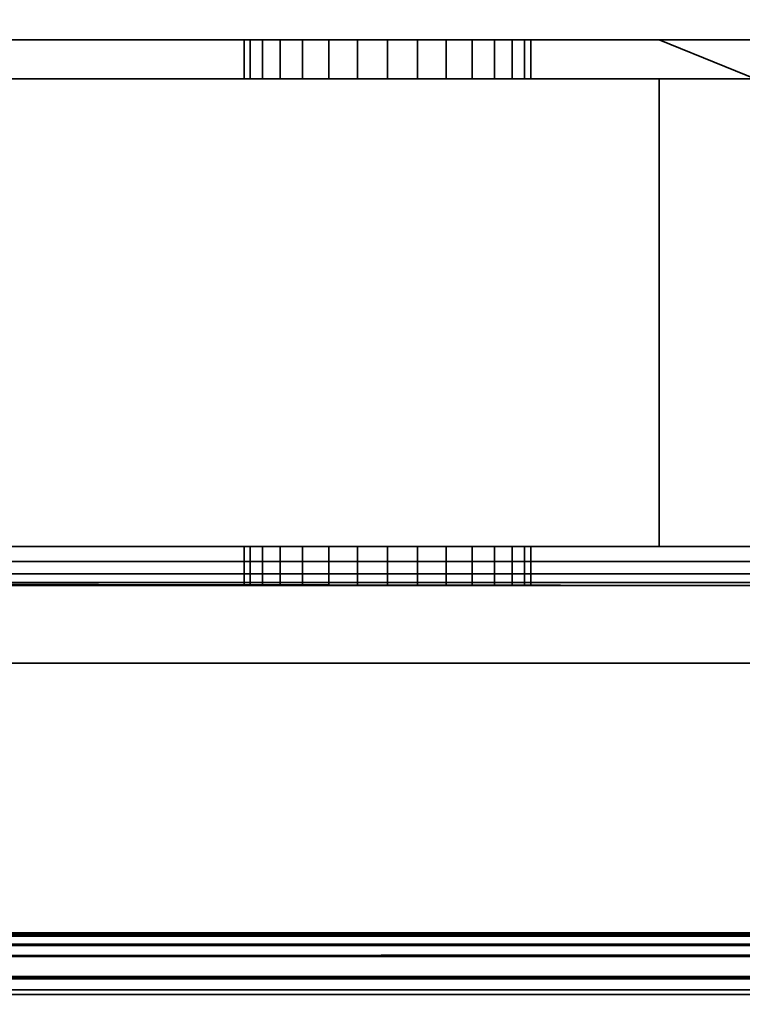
# Model space of a CAD drawing. Header units: millimetres. Extents: x -587 to 3688, y -115 to 120.
# Tile 393 of 656: x 1053 to 1071, y -49 to -23. Entities that reach past the tile are written whole.
import ezdxf

# ---------------------------------------------------------------- set-up
doc = ezdxf.new("R2010")
doc.units = ezdxf.units.MM
doc.layers.add('152', color=7, linetype='Continuous', true_color=0xffffff)

# ---------------------------------------------------------------- blocks, each defined once
blk = doc.blocks.new('UG_SURFACE_002')
at = {"layer": '152', "color": 252, "linetype": 'Continuous', "lineweight": 35}
for points in [[(2162.5, -40, 2198), (2162.5, 110, 2198), (837.5, 110, 2198), (837.5, -40, 2198)], [(987.5, -40, 2048), (987.5, 110, 2048), (2012.5, 110, 2048), (2012.5, -40, 2048)], [(2162.5, -40, 2198), (837.5, -40, 2198), (987.5, -40, 2048), (2012.5, -40, 2048)]]:
    blk.add_3dface(points, dxfattribs=at)
blk = doc.blocks.new('UG_SURFACE_047')
at = {"layer": '152', "color": 252, "linetype": 'Continuous', "lineweight": 35}
for points in [[(1068.975, -24, 1167.5), (1019, -24, 1167.5), (1019, -37, 1167.5), (1101, -37, 1167.5)], [(1101, -37, 1002.5), (1019, -37, 1002.5), (1019, -24, 1002.5), (1068.975, -24, 1002.5)], [(1019, -24, 1091.25), (1059.25, -24, 1101.524), (1060.495, -24, 1100.62)], [(1060.495, -24, 1100.62), (1062, -24, 1100.3), (1068.975, -24, 1091.25), (1019, -24, 1091.25)], [(1019, -24, 1091.25), (1019, -24, 1110.1), (1058.32, -24, 1104.387), (1058.481, -24, 1102.857)], [(1019, -24, 1110.1), (1059.825, -24, 1106.993), (1058.796, -24, 1105.85)], [(1058.796, -24, 1105.85), (1058.32, -24, 1104.387), (1019, -24, 1110.1)], [(1058.481, -24, 1102.857), (1059.25, -24, 1101.524), (1019, -24, 1091.25)], [(1019, -24, 1110.1), (1068.975, -24, 1110.1), (1062.769, -24, 1107.619), (1061.231, -24, 1107.619)], [(1061.231, -24, 1107.619), (1059.825, -24, 1106.993), (1019, -24, 1110.1)], [(1019, -24, 1013.575), (1059.25, -24, 1021.024), (1060.495, -24, 1020.12)], [(1060.495, -24, 1020.12), (1062, -24, 1019.8), (1068.975, -24, 1013.575), (1019, -24, 1013.575)], [(1019, -24, 1013.575), (1019, -24, 1033.975), (1058.32, -24, 1023.887), (1058.481, -24, 1022.357)], [(1019, -24, 1033.975), (1059.825, -24, 1026.493), (1058.796, -24, 1025.35)], [(1058.796, -24, 1025.35), (1058.32, -24, 1023.887), (1019, -24, 1033.975)], [(1058.481, -24, 1022.357), (1059.25, -24, 1021.024), (1019, -24, 1013.575)], [(1061.231, -24, 1027.119), (1059.825, -24, 1026.493), (1019, -24, 1033.975), (1068.975, -24, 1033.975)], [(1019, -24, 1002.5), (1019, -24, 1013.575), (1068.975, -24, 1013.575), (1068.975, -24, 1002.5)], [(1019, -24, 1033.975), (1019, -24, 1058.875), (1068.975, -24, 1058.875), (1068.975, -24, 1033.975)], [(1019, -24, 1058.875), (1019, -24, 1091.25), (1068.975, -24, 1091.25), (1068.975, -24, 1058.875)], [(1019, -24, 1110.1), (1019, -24, 1128.75), (1068.975, -24, 1128.75), (1068.975, -24, 1110.1)], [(1019, -24, 1128.75), (1019, -24, 1167.5), (1068.975, -24, 1167.5), (1068.975, -24, 1128.75)], [(1058.32, -24, 1104.387), (1058.32, -25, 1104.387), (1058.481, -25, 1102.857), (1058.481, -24, 1102.857)], [(1058.796, -24, 1105.85), (1058.796, -25, 1105.85), (1058.32, -25, 1104.387), (1058.32, -24, 1104.387)], [(1058.32, -24, 1023.887), (1058.32, -25, 1023.887), (1058.481, -25, 1022.357), (1058.481, -24, 1022.357)], [(1058.796, -24, 1025.35), (1058.796, -25, 1025.35), (1058.32, -25, 1023.887), (1058.32, -24, 1023.887)], [(1058.481, -24, 1102.857), (1058.481, -25, 1102.857), (1059.25, -25, 1101.524), (1059.25, -24, 1101.524)], [(1058.481, -24, 1022.357), (1058.481, -25, 1022.357), (1059.25, -25, 1021.024), (1059.25, -24, 1021.024)], [(1059.825, -24, 1106.993), (1059.825, -25, 1106.993), (1058.796, -25, 1105.85), (1058.796, -24, 1105.85)], [(1059.825, -24, 1026.493), (1059.825, -25, 1026.493), (1058.796, -25, 1025.35), (1058.796, -24, 1025.35)], [(1059.25, -24, 1101.524), (1059.25, -25, 1101.524), (1060.495, -25, 1100.62), (1060.495, -24, 1100.62)], [(1059.25, -24, 1021.024), (1059.25, -25, 1021.024), (1060.495, -25, 1020.12), (1060.495, -24, 1020.12)], [(1061.231, -24, 1107.619), (1061.231, -25, 1107.619), (1059.825, -25, 1106.993), (1059.825, -24, 1106.993)], [(1061.231, -24, 1027.119), (1061.231, -25, 1027.119), (1059.825, -25, 1026.493), (1059.825, -24, 1026.493)], [(1060.495, -24, 1100.62), (1060.495, -25, 1100.62), (1062, -25, 1100.3), (1062, -24, 1100.3)], [(1060.495, -24, 1020.12), (1060.495, -25, 1020.12), (1062, -25, 1019.8), (1062, -24, 1019.8)], [(1068.975, -24, 1033.975), (1062.769, -24, 1027.119), (1061.231, -24, 1027.119)], [(1062.769, -24, 1107.619), (1062.769, -25, 1107.619), (1061.231, -25, 1107.619), (1061.231, -24, 1107.619)], [(1062.769, -24, 1027.119), (1062.769, -25, 1027.119), (1061.231, -25, 1027.119), (1061.231, -24, 1027.119)], [(1068.975, -24, 1091.25), (1062, -24, 1100.3), (1063.505, -24, 1100.62)], [(1068.975, -24, 1013.575), (1062, -24, 1019.8), (1063.505, -24, 1020.12)], [(1062, -24, 1100.3), (1062, -25, 1100.3), (1063.505, -25, 1100.62), (1063.505, -24, 1100.62)], [(1062, -24, 1019.8), (1062, -25, 1019.8), (1063.505, -25, 1020.12), (1063.505, -24, 1020.12)], [(1064.175, -24, 1026.493), (1062.769, -24, 1027.119), (1068.975, -24, 1033.975)], [(1064.175, -24, 1106.993), (1062.769, -24, 1107.619), (1068.975, -24, 1110.1)], [(1064.175, -24, 1106.993), (1064.175, -25, 1106.993), (1062.769, -25, 1107.619), (1062.769, -24, 1107.619)], [(1064.175, -24, 1026.493), (1064.175, -25, 1026.493), (1062.769, -25, 1027.119), (1062.769, -24, 1027.119)], [(1063.505, -24, 1100.62), (1064.75, -24, 1101.524), (1068.975, -24, 1091.25)], [(1063.505, -24, 1020.12), (1064.75, -24, 1021.024), (1068.975, -24, 1013.575)], [(1063.505, -24, 1100.62), (1063.505, -25, 1100.62), (1064.75, -25, 1101.524), (1064.75, -24, 1101.524)], [(1063.505, -24, 1020.12), (1063.505, -25, 1020.12), (1064.75, -25, 1021.024), (1064.75, -24, 1021.024)], [(1065.204, -24, 1105.85), (1064.175, -24, 1106.993), (1068.975, -24, 1110.1)], [(1065.204, -24, 1025.35), (1064.175, -24, 1026.493), (1068.975, -24, 1033.975)], [(1065.204, -24, 1105.85), (1065.204, -25, 1105.85), (1064.175, -25, 1106.993), (1064.175, -24, 1106.993)], [(1065.204, -24, 1025.35), (1065.204, -25, 1025.35), (1064.175, -25, 1026.493), (1064.175, -24, 1026.493)], [(1068.975, -24, 1091.25), (1064.75, -24, 1101.524), (1065.519, -24, 1102.857)], [(1068.975, -24, 1013.575), (1064.75, -24, 1021.024), (1065.519, -24, 1022.357)], [(1064.75, -24, 1101.524), (1064.75, -25, 1101.524), (1065.519, -25, 1102.857), (1065.519, -24, 1102.857)], [(1064.75, -24, 1021.024), (1064.75, -25, 1021.024), (1065.519, -25, 1022.357), (1065.519, -24, 1022.357)], [(1068.975, -24, 1110.1), (1065.68, -24, 1104.387), (1065.204, -24, 1105.85)], [(1068.975, -24, 1033.975), (1065.68, -24, 1023.887), (1065.204, -24, 1025.35)], [(1065.68, -24, 1104.387), (1065.68, -25, 1104.387), (1065.204, -25, 1105.85), (1065.204, -24, 1105.85)], [(1065.68, -24, 1023.887), (1065.68, -25, 1023.887), (1065.204, -25, 1025.35), (1065.204, -24, 1025.35)], [(1065.519, -24, 1102.857), (1065.68, -24, 1104.387), (1068.975, -24, 1110.1), (1068.975, -24, 1091.25)], [(1065.519, -24, 1022.357), (1065.68, -24, 1023.887), (1068.975, -24, 1033.975), (1068.975, -24, 1013.575)], [(1065.519, -24, 1102.857), (1065.519, -25, 1102.857), (1065.68, -25, 1104.387), (1065.68, -24, 1104.387)], [(1065.519, -24, 1022.357), (1065.519, -25, 1022.357), (1065.68, -25, 1023.887), (1065.68, -24, 1023.887)], [(1101, -37, 1167.5), (1072.375, -24, 1167.5), (1068.975, -24, 1167.5)], [(1101, -37, 1002.5), (1068.975, -24, 1002.5), (1072.375, -24, 1002.5)], [(1068.975, -24, 1033.975), (1072.293, -24, 1031.132), (1072.375, -24, 1030.875)], [(1068.975, -24, 1033.975), (1072.375, -24, 1033.975), (1072.375, -24, 1031.877), (1072.293, -24, 1031.132)], [(1072.375, -24, 1030.875), (1072.375, -24, 1013.575), (1068.975, -24, 1013.575), (1068.975, -24, 1033.975)], [(1068.975, -24, 1002.5), (1068.975, -24, 1013.575), (1072.375, -24, 1013.575), (1072.375, -24, 1002.5)], [(1068.975, -24, 1033.975), (1068.975, -24, 1058.875), (1072.375, -24, 1058.875), (1072.375, -24, 1033.975)], [(1068.975, -24, 1058.875), (1068.975, -24, 1091.25), (1072.375, -24, 1091.25), (1072.375, -24, 1058.875)], [(1068.975, -24, 1091.25), (1068.975, -24, 1110.1), (1072.375, -24, 1110.1), (1072.375, -24, 1091.25)], [(1068.975, -24, 1110.1), (1068.975, -24, 1128.75), (1072.375, -24, 1128.75), (1072.375, -24, 1110.1)], [(1068.975, -24, 1128.75), (1068.975, -24, 1167.5), (1072.375, -24, 1167.5), (1072.375, -24, 1128.75)], [(1068.975, -25, 1003.5), (1019, -25, 1003.5), (1019, -37, 1003.5), (1068.975, -37, 1003.5)], [(1068.975, -37, 1166.5), (1019, -37, 1166.5), (1019, -25, 1166.5), (1068.975, -25, 1166.5)], [(1068.975, -25, 1110.1), (1019, -25, 1110.1), (1061.231, -25, 1107.619), (1062.769, -25, 1107.619)], [(1019, -25, 1110.1), (1058.32, -25, 1104.387), (1058.796, -25, 1105.85)], [(1019, -25, 1091.25), (1059.25, -25, 1101.524), (1058.481, -25, 1102.857)], [(1019, -25, 1110.1), (1059.825, -25, 1106.993), (1061.231, -25, 1107.619)], [(1058.481, -25, 1102.857), (1058.32, -25, 1104.387), (1019, -25, 1110.1), (1019, -25, 1091.25)], [(1019, -25, 1091.25), (1068.975, -25, 1091.25), (1062, -25, 1100.3), (1060.495, -25, 1100.62)], [(1060.495, -25, 1100.62), (1059.25, -25, 1101.524), (1019, -25, 1091.25)], [(1058.796, -25, 1105.85), (1059.825, -25, 1106.993), (1019, -25, 1110.1)], [(1019, -25, 1033.975), (1058.32, -25, 1023.887), (1058.796, -25, 1025.35)], [(1019, -25, 1013.575), (1059.25, -25, 1021.024), (1058.481, -25, 1022.357)], [(1068.975, -25, 1033.975), (1019, -25, 1033.975), (1059.825, -25, 1026.493), (1061.231, -25, 1027.119)], [(1058.481, -25, 1022.357), (1058.32, -25, 1023.887), (1019, -25, 1033.975), (1019, -25, 1013.575)], [(1019, -25, 1013.575), (1068.975, -25, 1013.575), (1062, -25, 1019.8), (1060.495, -25, 1020.12)], [(1060.495, -25, 1020.12), (1059.25, -25, 1021.024), (1019, -25, 1013.575)], [(1058.796, -25, 1025.35), (1059.825, -25, 1026.493), (1019, -25, 1033.975)], [(1068.975, -25, 1003.5), (1068.975, -25, 1013.575), (1019, -25, 1013.575), (1019, -25, 1003.5)], [(1068.975, -25, 1033.975), (1068.975, -25, 1058.875), (1019, -25, 1058.875), (1019, -25, 1033.975)], [(1068.975, -25, 1058.875), (1068.975, -25, 1091.25), (1019, -25, 1091.25), (1019, -25, 1058.875)], [(1068.975, -25, 1110.1), (1068.975, -25, 1128.75), (1019, -25, 1128.75), (1019, -25, 1110.1)], [(1068.975, -25, 1128.75), (1068.975, -25, 1166.5), (1019, -25, 1166.5), (1019, -25, 1128.75)], [(1068.975, -25, 1033.975), (1061.231, -25, 1027.119), (1062.769, -25, 1027.119)], [(1063.505, -25, 1020.12), (1062, -25, 1019.8), (1068.975, -25, 1013.575)], [(1063.505, -25, 1100.62), (1062, -25, 1100.3), (1068.975, -25, 1091.25)], [(1062.769, -25, 1107.619), (1064.175, -25, 1106.993), (1068.975, -25, 1110.1)], [(1062.769, -25, 1027.119), (1064.175, -25, 1026.493), (1068.975, -25, 1033.975)], [(1068.975, -25, 1091.25), (1064.75, -25, 1101.524), (1063.505, -25, 1100.62)], [(1068.975, -25, 1013.575), (1064.75, -25, 1021.024), (1063.505, -25, 1020.12)], [(1068.975, -25, 1110.1), (1064.175, -25, 1106.993), (1065.204, -25, 1105.85)], [(1068.975, -25, 1033.975), (1064.175, -25, 1026.493), (1065.204, -25, 1025.35)], [(1065.519, -25, 1102.857), (1064.75, -25, 1101.524), (1068.975, -25, 1091.25)], [(1065.519, -25, 1022.357), (1064.75, -25, 1021.024), (1068.975, -25, 1013.575)], [(1065.204, -25, 1105.85), (1065.68, -25, 1104.387), (1068.975, -25, 1110.1)], [(1065.204, -25, 1025.35), (1065.68, -25, 1023.887), (1068.975, -25, 1033.975)], [(1068.975, -25, 1091.25), (1068.975, -25, 1110.1), (1065.68, -25, 1104.387), (1065.519, -25, 1102.857)], [(1068.975, -25, 1013.575), (1068.975, -25, 1033.975), (1065.68, -25, 1023.887), (1065.519, -25, 1022.357)], [(1068.975, -37, 1003.5), (1074.125, -37, 1003.5), (1072.375, -25, 1003.5), (1068.975, -25, 1003.5)], [(1074.125, -37, 1166.5), (1068.975, -37, 1166.5), (1068.975, -25, 1166.5), (1072.375, -25, 1166.5)], [(1068.975, -25, 1033.975), (1068.975, -25, 1013.575), (1072.375, -25, 1013.575), (1072.375, -25, 1030.875)], [(1072.375, -25, 1030.875), (1072.293, -25, 1031.132), (1068.975, -25, 1033.975)], [(1072.293, -25, 1031.132), (1072.375, -25, 1031.877), (1072.375, -25, 1033.975), (1068.975, -25, 1033.975)], [(1072.375, -25, 1003.5), (1072.375, -25, 1013.575), (1068.975, -25, 1013.575), (1068.975, -25, 1003.5)], [(1072.375, -25, 1033.975), (1072.375, -25, 1058.875), (1068.975, -25, 1058.875), (1068.975, -25, 1033.975)], [(1072.375, -25, 1058.875), (1072.375, -25, 1091.25), (1068.975, -25, 1091.25), (1068.975, -25, 1058.875)], [(1072.375, -25, 1091.25), (1072.375, -25, 1110.1), (1068.975, -25, 1110.1), (1068.975, -25, 1091.25)], [(1072.375, -25, 1110.1), (1072.375, -25, 1128.75), (1068.975, -25, 1128.75), (1068.975, -25, 1110.1)], [(1072.375, -25, 1128.75), (1072.375, -25, 1166.5), (1068.975, -25, 1166.5), (1068.975, -25, 1128.75)], [(1101, -37, 1167.5), (1019, -37, 1167.5), (1019, -37.383, 1167.424), (1100.968, -37.383, 1167.424)], [(1100.968, -37.383, 1002.576), (1019, -37.383, 1002.576), (1019, -37, 1002.5), (1101, -37, 1002.5)], [(1019, -37, 1013.575), (1059.25, -37, 1021.024), (1060.495, -37, 1020.12)], [(1060.495, -37, 1020.12), (1062, -37, 1019.8), (1068.975, -37, 1013.575), (1019, -37, 1013.575)], [(1019, -37, 1013.575), (1019, -37, 1033.975), (1058.32, -37, 1023.887), (1058.481, -37, 1022.357)], [(1019, -37, 1033.975), (1059.825, -37, 1026.493), (1058.796, -37, 1025.35)], [(1058.796, -37, 1025.35), (1058.32, -37, 1023.887), (1019, -37, 1033.975)], [(1058.481, -37, 1022.357), (1059.25, -37, 1021.024), (1019, -37, 1013.575)], [(1061.231, -37, 1027.119), (1059.825, -37, 1026.493), (1019, -37, 1033.975), (1068.975, -37, 1033.975)], [(1019, -37, 1099.9), (1060.495, -37, 1100.62), (1062, -37, 1100.3)], [(1019, -37, 1099.9), (1059.25, -37, 1101.524), (1060.495, -37, 1100.62)], [(1062, -37, 1100.3), (1068.975, -37, 1099.9), (1019, -37, 1099.9)], [(1019, -37, 1099.9), (1019, -37, 1108.1), (1058.32, -37, 1104.387), (1058.481, -37, 1102.857)], [(1019, -37, 1108.1), (1059.825, -37, 1106.993), (1058.796, -37, 1105.85)], [(1058.796, -37, 1105.85), (1058.32, -37, 1104.387), (1019, -37, 1108.1)], [(1058.481, -37, 1102.857), (1059.25, -37, 1101.524), (1019, -37, 1099.9)], [(1019, -37, 1108.1), (1068.975, -37, 1108.1), (1062, -37, 1107.7)], [(1062, -37, 1107.7), (1061.231, -37, 1107.619), (1019, -37, 1108.1)], [(1061.231, -37, 1107.619), (1059.825, -37, 1106.993), (1019, -37, 1108.1)], [(1068.975, -37, 1166.5), (1068.975, -37, 1126.75), (1019, -37, 1126.75), (1019, -37, 1166.5)], [(1068.975, -37, 1126.75), (1068.975, -37, 1108.1), (1019, -37, 1108.1), (1019, -37, 1126.75)], [(1068.975, -37, 1099.9), (1068.975, -37, 1093.25), (1019, -37, 1093.25), (1019, -37, 1099.9)], [(1068.975, -37, 1093.25), (1068.975, -37, 1033.975), (1019, -37, 1033.975), (1019, -37, 1093.25)], [(1068.975, -37, 1013.575), (1068.975, -37, 1003.5), (1019, -37, 1003.5), (1019, -37, 1013.575)], [(1058.32, -37, 1104.387), (1058.32, -38, 1104.387), (1058.481, -38, 1102.857), (1058.481, -37, 1102.857)], [(1058.796, -37, 1105.85), (1058.796, -38, 1105.85), (1058.32, -38, 1104.387), (1058.32, -37, 1104.387)], [(1058.32, -37, 1023.887), (1058.32, -38, 1023.887), (1058.481, -38, 1022.357), (1058.481, -37, 1022.357)], [(1058.796, -37, 1025.35), (1058.796, -38, 1025.35), (1058.32, -38, 1023.887), (1058.32, -37, 1023.887)], [(1058.481, -37, 1102.857), (1058.481, -38, 1102.857), (1059.25, -38, 1101.524), (1059.25, -37, 1101.524)], [(1058.481, -37, 1022.357), (1058.481, -38, 1022.357), (1059.25, -38, 1021.024), (1059.25, -37, 1021.024)], [(1059.825, -37, 1106.993), (1059.825, -38, 1106.993), (1058.796, -38, 1105.85), (1058.796, -37, 1105.85)], [(1059.825, -37, 1026.493), (1059.825, -38, 1026.493), (1058.796, -38, 1025.35), (1058.796, -37, 1025.35)], [(1059.25, -37, 1101.524), (1059.25, -38, 1101.524), (1060.495, -38, 1100.62), (1060.495, -37, 1100.62)], [(1059.25, -37, 1021.024), (1059.25, -38, 1021.024), (1060.495, -38, 1020.12), (1060.495, -37, 1020.12)], [(1061.231, -37, 1107.619), (1061.231, -38, 1107.619), (1059.825, -38, 1106.993), (1059.825, -37, 1106.993)], [(1061.231, -37, 1027.119), (1061.231, -38, 1027.119), (1059.825, -38, 1026.493), (1059.825, -37, 1026.493)], [(1060.495, -37, 1100.62), (1060.495, -38, 1100.62), (1062, -38, 1100.3), (1062, -37, 1100.3)], [(1060.495, -37, 1020.12), (1060.495, -38, 1020.12), (1062, -38, 1019.8), (1062, -37, 1019.8)], [(1062, -38, 1107.7), (1061.231, -38, 1107.619), (1061.231, -37, 1107.619), (1062, -37, 1107.7)], [(1062, -38, 1027.2), (1061.231, -38, 1027.119), (1061.231, -37, 1027.119), (1062, -37, 1027.2)], [(1068.975, -37, 1033.975), (1062, -37, 1027.2), (1061.231, -37, 1027.119)], [(1062, -37, 1107.7), (1062.769, -37, 1107.619), (1062.769, -38, 1107.619), (1062, -38, 1107.7)], [(1062, -37, 1100.3), (1062, -38, 1100.3), (1063.505, -38, 1100.62), (1063.505, -37, 1100.62)], [(1062, -37, 1027.2), (1062.769, -37, 1027.119), (1062.769, -38, 1027.119), (1062, -38, 1027.2)], [(1062, -37, 1019.8), (1062, -38, 1019.8), (1063.505, -38, 1020.12), (1063.505, -37, 1020.12)], [(1068.975, -37, 1013.575), (1062, -37, 1019.8), (1063.505, -37, 1020.12)], [(1068.975, -37, 1099.9), (1062, -37, 1100.3), (1063.505, -37, 1100.62)], [(1062.769, -37, 1107.619), (1062, -37, 1107.7), (1068.975, -37, 1108.1)], [(1062.769, -37, 1027.119), (1062, -37, 1027.2), (1068.975, -37, 1033.975)], [(1064.175, -37, 1106.993), (1064.175, -38, 1106.993), (1062.769, -38, 1107.619), (1062.769, -37, 1107.619)], [(1064.175, -37, 1026.493), (1064.175, -38, 1026.493), (1062.769, -38, 1027.119), (1062.769, -37, 1027.119)], [(1068.975, -37, 1033.975), (1064.175, -37, 1026.493), (1062.769, -37, 1027.119)], [(1068.975, -37, 1108.1), (1064.175, -37, 1106.993), (1062.769, -37, 1107.619)], [(1063.505, -37, 1100.62), (1063.505, -38, 1100.62), (1064.75, -38, 1101.524), (1064.75, -37, 1101.524)], [(1063.505, -37, 1020.12), (1063.505, -38, 1020.12), (1064.75, -38, 1021.024), (1064.75, -37, 1021.024)], [(1063.505, -37, 1020.12), (1064.75, -37, 1021.024), (1068.975, -37, 1013.575)], [(1063.505, -37, 1100.62), (1064.75, -37, 1101.524), (1068.975, -37, 1099.9)], [(1065.204, -37, 1105.85), (1065.204, -38, 1105.85), (1064.175, -38, 1106.993), (1064.175, -37, 1106.993)], [(1065.204, -37, 1025.35), (1065.204, -38, 1025.35), (1064.175, -38, 1026.493), (1064.175, -37, 1026.493)], [(1065.204, -37, 1025.35), (1064.175, -37, 1026.493), (1068.975, -37, 1033.975)], [(1065.204, -37, 1105.85), (1064.175, -37, 1106.993), (1068.975, -37, 1108.1)], [(1064.75, -37, 1101.524), (1064.75, -38, 1101.524), (1065.519, -38, 1102.857), (1065.519, -37, 1102.857)], [(1064.75, -37, 1021.024), (1064.75, -38, 1021.024), (1065.519, -38, 1022.357), (1065.519, -37, 1022.357)], [(1068.975, -37, 1013.575), (1064.75, -37, 1021.024), (1065.519, -37, 1022.357)], [(1068.975, -37, 1099.9), (1064.75, -37, 1101.524), (1065.519, -37, 1102.857)], [(1065.68, -37, 1104.387), (1065.68, -38, 1104.387), (1065.204, -38, 1105.85), (1065.204, -37, 1105.85)], [(1065.68, -37, 1023.887), (1065.68, -38, 1023.887), (1065.204, -38, 1025.35), (1065.204, -37, 1025.35)], [(1068.975, -37, 1033.975), (1065.68, -37, 1023.887), (1065.204, -37, 1025.35)], [(1068.975, -37, 1108.1), (1065.68, -37, 1104.387), (1065.204, -37, 1105.85)], [(1065.519, -37, 1102.857), (1065.519, -38, 1102.857), (1065.68, -38, 1104.387), (1065.68, -37, 1104.387)], [(1065.519, -37, 1022.357), (1065.519, -38, 1022.357), (1065.68, -38, 1023.887), (1065.68, -37, 1023.887)], [(1065.519, -37, 1022.357), (1065.68, -37, 1023.887), (1068.975, -37, 1033.975), (1068.975, -37, 1013.575)], [(1065.519, -37, 1102.857), (1065.68, -37, 1104.387), (1068.975, -37, 1108.1), (1068.975, -37, 1099.9)], [(1068.975, -37, 1033.975), (1068.975, -37, 1093.25), (1074.125, -37, 1093.25), (1074.125, -37, 1037.205)], [(1074.125, -37, 1037.205), (1072.689, -37, 1034.737), (1068.975, -37, 1033.975)], [(1068.975, -37, 1013.575), (1068.975, -37, 1033.975), (1072.293, -37, 1031.132), (1073.393, -37, 1027.676)], [(1068.975, -37, 1033.975), (1072.605, -37, 1033.975), (1072.293, -37, 1031.132)], [(1073.393, -37, 1027.676), (1074.125, -37, 1026.851), (1074.125, -37, 1013.575), (1068.975, -37, 1013.575)], [(1072.689, -37, 1034.737), (1072.605, -37, 1033.975), (1068.975, -37, 1033.975)], [(1074.125, -37, 1166.5), (1074.125, -37, 1126.75), (1068.975, -37, 1126.75), (1068.975, -37, 1166.5)], [(1074.125, -37, 1126.75), (1074.125, -37, 1108.1), (1068.975, -37, 1108.1), (1068.975, -37, 1126.75)], [(1074.125, -37, 1108.1), (1074.125, -37, 1099.9), (1068.975, -37, 1099.9), (1068.975, -37, 1108.1)], [(1074.125, -37, 1099.9), (1074.125, -37, 1093.25), (1068.975, -37, 1093.25), (1068.975, -37, 1099.9)], [(1074.125, -37, 1013.575), (1074.125, -37, 1003.5), (1068.975, -37, 1003.5), (1068.975, -37, 1013.575)], [(1100.968, -37.383, 1167.424), (1019, -37.383, 1167.424), (1019, -37.707, 1167.207), (1100.879, -37.707, 1167.207)], [(1100.879, -37.707, 1002.793), (1019, -37.707, 1002.793), (1019, -37.383, 1002.576), (1100.968, -37.383, 1002.576)], [(1100.879, -37.707, 1167.207), (1019, -37.707, 1167.207), (1019, -37.924, 1166.883), (1100.744, -37.924, 1166.883)], [(1100.744, -37.924, 1003.117), (1019, -37.924, 1003.117), (1019, -37.707, 1002.793), (1100.879, -37.707, 1002.793)], [(1100.744, -37.924, 1166.883), (1019, -37.924, 1166.883), (1019, -38, 1166.5), (1068.975, -38, 1166.5)], [(1019, -37.924, 1003.117), (1072.375, -38, 1003.5), (1068.975, -38, 1003.5)], [(1019, -37.924, 1003.117), (1100.744, -37.924, 1003.117), (1074.25, -38, 1003.5), (1072.375, -38, 1003.5)], [(1068.975, -38, 1003.5), (1019, -38, 1003.5), (1019, -37.924, 1003.117)], [(1019, -38, 1033.975), (1058.32, -38, 1023.887), (1058.796, -38, 1025.35)], [(1019, -38, 1013.575), (1059.25, -38, 1021.024), (1058.481, -38, 1022.357)], [(1068.975, -38, 1033.975), (1019, -38, 1033.975), (1059.825, -38, 1026.493), (1061.231, -38, 1027.119)], [(1058.481, -38, 1022.357), (1058.32, -38, 1023.887), (1019, -38, 1033.975), (1019, -38, 1013.575)], [(1019, -38, 1013.575), (1068.975, -38, 1013.575), (1062, -38, 1019.8), (1060.495, -38, 1020.12)], [(1060.495, -38, 1020.12), (1059.25, -38, 1021.024), (1019, -38, 1013.575)], [(1058.796, -38, 1025.35), (1059.825, -38, 1026.493), (1019, -38, 1033.975)], [(1068.975, -38, 1110.1), (1019, -38, 1110.1), (1061.231, -38, 1107.619), (1062, -38, 1107.7)], [(1019, -38, 1110.1), (1058.32, -38, 1104.387), (1058.796, -38, 1105.85)], [(1019, -38, 1097.9), (1059.25, -38, 1101.524), (1058.481, -38, 1102.857)], [(1019, -38, 1110.1), (1059.825, -38, 1106.993), (1061.231, -38, 1107.619)], [(1058.481, -38, 1102.857), (1058.32, -38, 1104.387), (1019, -38, 1110.1), (1019, -38, 1097.9)], [(1019, -38, 1097.9), (1068.975, -38, 1097.9), (1062, -38, 1100.3), (1060.495, -38, 1100.62)], [(1060.495, -38, 1100.62), (1059.25, -38, 1101.524), (1019, -38, 1097.9)], [(1058.796, -38, 1105.85), (1059.825, -38, 1106.993), (1019, -38, 1110.1)], [(1019, -38, 1166.5), (1019, -38, 1128.75), (1068.975, -38, 1128.75), (1068.975, -38, 1166.5)], [(1019, -38, 1128.75), (1019, -38, 1110.1), (1068.975, -38, 1110.1), (1068.975, -38, 1128.75)], [(1019, -38, 1097.9), (1019, -38, 1091.25), (1068.975, -38, 1091.25), (1068.975, -38, 1097.9)], [(1019, -38, 1091.25), (1019, -38, 1033.975), (1068.975, -38, 1033.975), (1068.975, -38, 1091.25)], [(1019, -38, 1013.575), (1019, -38, 1003.5), (1068.975, -38, 1003.5), (1068.975, -38, 1013.575)], [(1068.975, -38, 1033.975), (1061.231, -38, 1027.119), (1062, -38, 1027.2)], [(1062, -38, 1027.2), (1062.769, -38, 1027.119), (1068.975, -38, 1033.975)], [(1062, -38, 1107.7), (1062.769, -38, 1107.619), (1068.975, -38, 1110.1)], [(1063.505, -38, 1100.62), (1062, -38, 1100.3), (1068.975, -38, 1097.9)], [(1063.505, -38, 1020.12), (1062, -38, 1019.8), (1068.975, -38, 1013.575)], [(1062.769, -38, 1027.119), (1064.175, -38, 1026.493), (1068.975, -38, 1033.975)], [(1062.769, -38, 1107.619), (1064.175, -38, 1106.993), (1068.975, -38, 1110.1)], [(1068.975, -38, 1013.575), (1064.75, -38, 1021.024), (1063.505, -38, 1020.12)], [(1068.975, -38, 1097.9), (1064.75, -38, 1101.524), (1063.505, -38, 1100.62)], [(1068.975, -38, 1033.975), (1064.175, -38, 1026.493), (1065.204, -38, 1025.35)], [(1068.975, -38, 1110.1), (1064.175, -38, 1106.993), (1065.204, -38, 1105.85)], [(1065.519, -38, 1022.357), (1064.75, -38, 1021.024), (1068.975, -38, 1013.575)], [(1065.519, -38, 1102.857), (1064.75, -38, 1101.524), (1068.975, -38, 1097.9)], [(1065.204, -38, 1025.35), (1065.68, -38, 1023.887), (1068.975, -38, 1033.975)], [(1065.204, -38, 1105.85), (1065.68, -38, 1104.387), (1068.975, -38, 1110.1)], [(1068.975, -38, 1013.575), (1068.975, -38, 1033.975), (1065.68, -38, 1023.887), (1065.519, -38, 1022.357)], [(1068.975, -38, 1097.9), (1068.975, -38, 1110.1), (1065.68, -38, 1104.387), (1065.519, -38, 1102.857)], [(1100.744, -37.924, 1166.883), (1068.975, -38, 1166.5), (1072.375, -38, 1166.5)], [(1068.975, -38, 1033.975), (1068.975, -38, 1013.575), (1072.375, -38, 1013.575), (1072.375, -38, 1030.875)], [(1072.375, -38, 1030.875), (1072.293, -38, 1031.132), (1068.975, -38, 1033.975)], [(1072.293, -38, 1031.132), (1072.375, -38, 1031.877), (1072.375, -38, 1033.975), (1068.975, -38, 1033.975)], [(1068.975, -38, 1166.5), (1068.975, -38, 1128.75), (1072.375, -38, 1128.75), (1072.375, -38, 1166.5)], [(1068.975, -38, 1128.75), (1068.975, -38, 1110.1), (1072.375, -38, 1110.1), (1072.375, -38, 1128.75)], [(1068.975, -38, 1110.1), (1068.975, -38, 1097.9), (1072.375, -38, 1097.9), (1072.375, -38, 1110.1)], [(1068.975, -38, 1097.9), (1068.975, -38, 1091.25), (1072.375, -38, 1091.25), (1072.375, -38, 1097.9)], [(1068.975, -38, 1091.25), (1068.975, -38, 1033.975), (1072.375, -38, 1033.975), (1072.375, -38, 1091.25)], [(1068.975, -38, 1013.575), (1068.975, -38, 1003.5), (1072.375, -38, 1003.5), (1072.375, -38, 1013.575)]]:
    blk.add_3dface(points, dxfattribs=at)
blk = doc.blocks.new('UG_SURFACE_048')
at = {"layer": '152', "color": 43, "linetype": 'Continuous', "lineweight": 35}
for points in [[(1016, 0, 2017), (1016, -49, 2017), (1984, -49, 2017), (1984, 0, 2017)], [(1016, -47), (1016, -2), (1984, -2), (1984, -47)], [(1016, -49, 2), (1016, -47), (1984, -47), (1984, -49, 2)]]:
    blk.add_3dface(points, dxfattribs=at)
blk = doc.blocks.new('UG_SURFACE_054')
at = {"layer": '152', "color": 252, "linetype": 'Continuous', "lineweight": 35}
for points in [[(1011, -46.92, 2022.5), (1989, -46.92, 2022.5), (1989, 13.92, 2022.5), (1011, 13.92, 2022.5)], [(1012.5, -46.92, 2021), (1012.5, 13.92, 2021), (1987.5, 13.92, 2021), (1987.5, -46.92, 2021)], [(972.5, -40, 2061), (2027.5, -40, 2061), (2026, -40, 2059.5), (974, -40, 2059.5)], [(972.5, -40, 2061), (972.5, -46.92, 2061), (2027.5, -46.92, 2061), (2027.5, -40, 2061)], [(974, -40, 2059.5), (2026, -40, 2059.5), (2026, -46.92, 2059.5), (974, -46.92, 2059.5)], [(2027.441, -47.521, 2060.941), (972.5, -46.92, 2061), (972.559, -47.521, 2060.941)], [(2027.441, -47.521, 2060.941), (2027.5, -46.92, 2061), (972.5, -46.92, 2061)], [(974.03, -47.228, 2059.47), (974, -46.92, 2059.5), (2026, -46.92, 2059.5)], [(974.03, -47.228, 2059.47), (2026, -46.92, 2059.5), (2025.97, -47.228, 2059.47)], [(1989.03, -47.228, 2022.53), (1011, -46.92, 2022.5), (1010.97, -47.228, 2022.53)], [(1989.03, -47.228, 2022.53), (1989, -46.92, 2022.5), (1011, -46.92, 2022.5)], [(1012.441, -47.521, 2021.059), (1987.5, -46.92, 2021), (1987.559, -47.521, 2021.059)], [(1012.441, -47.521, 2021.059), (1012.5, -46.92, 2021), (1987.5, -46.92, 2021)], [(2025.97, -47.228, 2059.47), (2025.88, -47.525, 2059.38), (974.12, -47.525, 2059.38), (974.03, -47.228, 2059.47)], [(1010.97, -47.228, 2022.53), (1010.88, -47.525, 2022.62), (1989.12, -47.525, 2022.62)], [(1010.97, -47.228, 2022.53), (1989.12, -47.525, 2022.62), (1989.03, -47.228, 2022.53)], [(972.559, -47.521, 2060.941), (972.734, -48.099, 2060.766), (2027.266, -48.099, 2060.766), (2027.441, -47.521, 2060.941)], [(2025.537, -48.037, 2059.037), (974.463, -48.037, 2059.037), (974.12, -47.525, 2059.38), (2025.88, -47.525, 2059.38)], [(1989.12, -47.525, 2022.62), (1010.88, -47.525, 2022.62), (1010.537, -48.037, 2022.963), (1989.463, -48.037, 2022.963)], [(1987.559, -47.521, 2021.059), (1012.266, -48.099, 2021.235), (1012.441, -47.521, 2021.059)], [(1987.559, -47.521, 2021.059), (1987.734, -48.099, 2021.235), (1012.266, -48.099, 2021.235)], [(2027.266, -48.099, 2060.766), (972.734, -48.099, 2060.766), (973.402, -49.098, 2060.098), (2026.598, -49.098, 2060.098)], [(2025.025, -48.38, 2058.525), (974.975, -48.38, 2058.525), (974.463, -48.037, 2059.037), (2025.537, -48.037, 2059.037)], [(1989.463, -48.037, 2022.963), (1010.537, -48.037, 2022.963), (1010.025, -48.38, 2023.475), (1989.975, -48.38, 2023.475)], [(1988.402, -49.098, 2021.902), (1011.598, -49.098, 2021.902), (1012.266, -48.099, 2021.235), (1987.734, -48.099, 2021.235)], [(2024.42, -48.5, 2057.92), (975.58, -48.5, 2057.92), (974.975, -48.38, 2058.525), (2025.025, -48.38, 2058.525)], [(975.58, -48.5, 2057.92), (2024.42, -48.5, 2057.92), (1990.58, -48.5, 2024.08), (1009.42, -48.5, 2024.08)], [(1989.975, -48.38, 2023.475), (1010.025, -48.38, 2023.475), (1009.42, -48.5, 2024.08), (1990.58, -48.5, 2024.08)]]:
    blk.add_3dface(points, dxfattribs=at)

msp = doc.modelspace()

# ---------------------------------------------------------------- linework, layer by layer
at = {"layer": '152', "color": 252, "linetype": 'Continuous', "lineweight": -3, "true_color": 0x939598}
for p, q in [((1019, -24, 1167.5), (1101, -24, 1167.5)), ((1019, -24, 1002.5), (1101, -24, 1002.5)), ((1019, -25, 1166.5), (1100.586, -25, 1166.5)), ((1019, -25, 1003.5), (1100.586, -25, 1003.5)), ((1019, -37, 1167.5), (1101, -37, 1167.5)), ((1019, -37, 1166.5), (1100.586, -37, 1166.5)), ((1019, -37, 1003.5), (1100.586, -37, 1003.5)), ((1101, -37, 1002.5), (1019, -37, 1002.5)), ((1019, -38, 1003.5), (1100.586, -38, 1003.5)), ((1100.586, -38, 1166.5), (1019, -38, 1166.5)), ((837.5, -40, 2198), (2162.5, -40, 2198)), ((2027.5, -40, 2061), (972.5, -40, 2061)), ((2026, -40, 2059.5), (974, -40, 2059.5)), ((2012.5, -40, 2048), (987.5, -40, 2048)), ((2027.5, -46.92, 2061), (972.5, -46.92, 2061)), ((2026, -46.92, 2059.5), (974, -46.92, 2059.5)), ((1989, -46.92, 2022.5), (1011, -46.92, 2022.5)), ((1987.5, -46.92, 2021), (1012.5, -46.92, 2021)), ((1016, -47), (1984, -47)), ((2024.42, -48.5, 2057.92), (975.58, -48.5, 2057.92)), ((1990.58, -48.5, 2024.08), (1009.42, -48.5, 2024.08))]:
    msp.add_line(p, q, dxfattribs=at)
at = {"layer": '152', "color": 252, "linetype": 'Continuous', "lineweight": -3, "true_color": 0x939598, "extrusion": (0, -1, 0)}
for centre in [(1062, 1023.5, 24), (1062, 1104, 24), (1062, 1023.5, 25), (1062, 1104, 25)]:
    msp.add_circle(centre, 3.7, dxfattribs=at)
at = {"layer": '152', "color": 252, "linetype": 'Continuous', "lineweight": -3, "true_color": 0x939598, "extrusion": (0, 1, 0)}
for centre in [(-1062, 1104, -37), (-1062, 1023.5, -37), (-1062, 1023.5, -38), (-1062, 1104, -38)]:
    msp.add_circle(centre, 3.7, dxfattribs=at)

# ---------------------------------------------------------------- block references
at = {"layer": '152', "color": 252, "linetype": 'Continuous', "lineweight": -3, "true_color": 0x939598}
for name in ['UG_SURFACE_054', 'UG_SURFACE_002', 'UG_SURFACE_048', 'UG_SURFACE_047']:
    msp.add_blockref(name, (0, 0), dxfattribs=at)

doc.saveas('drawing.dxf')
